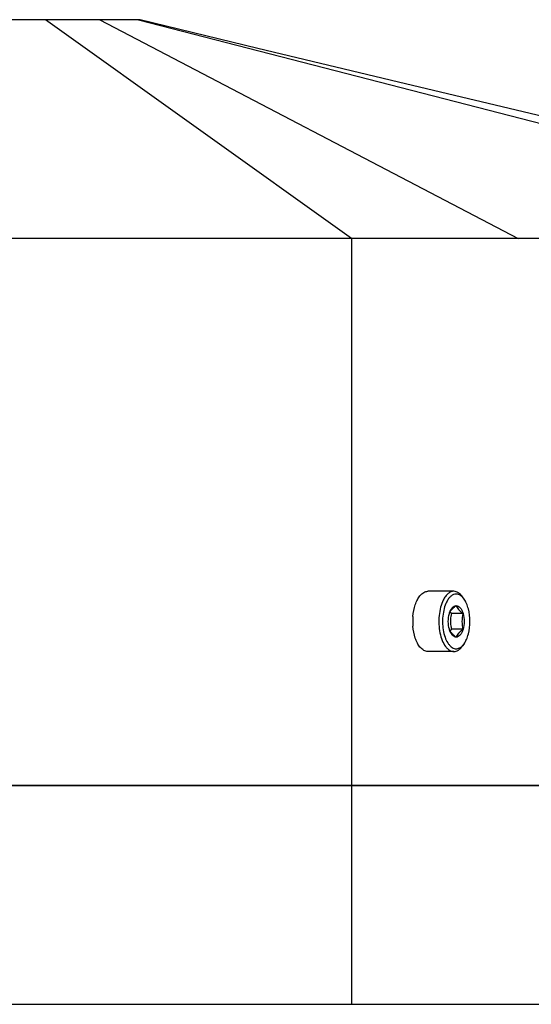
# Model space of a CAD drawing. Header units: millimetres. Extents: x -491 to 2059, y -393 to 795.
# Tile 311 of 323: x 1618 to 1636, y 175 to 211. Entities that reach past the tile are written whole.
import ezdxf

# ---------------------------------------------------------------- set-up
doc = ezdxf.new("R2010")
doc.units = ezdxf.units.MM
doc.header["$LTSCALE"] = 462.55
doc.layers.get('0').update_dxf_attribs({"linetype": 'CONTINUOUS'})
for name, color, linetype in [('_0219_COVER_TOP_PBL89', 7, 'CONTINUOUS'), ('_0302_DELTA_BOTTOM_COVER-3T_PBL186', 7, 'CONTINUOUS'), ('DR1SM11A1001_ABL95', 7, 'CONTINUOUS'), ('DR1SM11P1003_PBL96', 7, 'CONTINUOUS'), ('P9140503_BOLT_PBL155', 7, 'CONTINUOUS'), ('오른쪽_7_VBL87', 7, 'CONTINUOUS')]:
    doc.layers.add(name, color=color, linetype=linetype)

# ---------------------------------------------------------------- blocks, each defined once
blk = doc.blocks.new('_0219_COVER_TOP_PBL89', base_point=(2975.915, 1474.682))
at = {"layer": '_0219_COVER_TOP_PBL89', "color": 7}
for p, q in [((3107.245, 1509.682), (2887.429, 1509.682)), ((3191.333, 1489.682), (2760.497, 1489.683)), ((3190.566, 1439.682), (3074.2, 1439.682))]:
    blk.add_line(p, q, dxfattribs=at)
at = {"layer": '_0219_COVER_TOP_PBL89', "color": 2}
for p, q in [((3126.577, 1489.682), (3098.591, 1509.682)), ((3103.568, 1509.682), (3141.842, 1489.682)), ((3107.103, 1509.682), (3184.635, 1489.682)), ((3126.577, 1489.682), (3126.577, 1439.682))]:
    blk.add_line(p, q, dxfattribs=at)
at = {"layer": '_0219_COVER_TOP_PBL89', "color": 7}
blk.add_lwpolyline([(3191.333, 1489.682), (3175.589, 1493.4), (3159.822, 1497.126), (3144.88, 1500.663), (3130.898, 1503.984), (3118.019, 1507.063), (3107.243, 1509.682)], dxfattribs=at)
blk = doc.blocks.new('DR1SM11P1003_PBL96', base_point=(2988.396, 1059.509))
at = {"layer": 'DR1SM11P1003_PBL96', "color": 7}
blk.add_line((3078.396, 1419.682), (3248.203, 1419.682), dxfattribs=at)
blk = doc.blocks.new('DR1SM11A1001_ABL95', base_point=(2988.396, 1064.509))
at = {"layer": 'DR1SM11P1003_PBL96'}
blk.add_blockref('DR1SM11P1003_PBL96', (2988.396, 1059.509), dxfattribs=at)
blk = doc.blocks.new('P9140503_BOLT_PBL155', base_point=(3134.822, 1454.682))
at = {"layer": 'P9140503_BOLT_PBL155', "color": 7}
for p, q in [((3135.959, 1457.432), (3133.577, 1457.432)), ((3136.897, 1456.724), (3136.752, 1456.928)), ((3136.8, 1455.404), (3135.771, 1455.404)), ((3136.8, 1453.961), (3135.771, 1453.961)), ((3136.897, 1452.641), (3136.752, 1452.437)), ((3135.959, 1451.932), (3133.577, 1451.932))]:
    blk.add_line(p, q, dxfattribs=at)
blk.add_arc((3137.66, 1454.682), 5.458, 175.41707, 184.44516, dxfattribs=at)
for points, knots in [([(3132.856, 1457.024), (3132.953, 1457.143), (3133.119, 1457.3), (3133.382, 1457.414), (3133.513, 1457.432), (3133.577, 1457.432)], [0, 0, 0, 0, 0.540333, 0.776217, 1, 1, 1, 1]), ([(3135.959, 1457.432), (3135.867, 1457.432), (3135.674, 1457.392), (3135.411, 1457.224), (3135.174, 1456.962), (3134.928, 1456.547), (3134.719, 1455.958), (3134.59, 1455.209), (3134.571, 1454.418), (3134.664, 1453.648), (3134.861, 1452.962), (3135.112, 1452.482), (3135.358, 1452.197), (3135.548, 1452.047), (3135.75, 1451.954), (3135.891, 1451.932), (3135.959, 1451.932)], [0, 0, 0, 0, 0.041125, 0.086504, 0.138845, 0.199081, 0.303068, 0.419174, 0.540451, 0.659119, 0.767811, 0.860911, 0.900921, 0.936778, 0.969325, 1, 1, 1, 1]), ([(3136.175, 1457.182), (3136.092, 1457.182), (3135.917, 1457.146), (3135.677, 1456.993), (3135.462, 1456.755), (3135.238, 1456.378), (3135.048, 1455.842), (3134.931, 1455.161), (3134.913, 1454.442), (3134.998, 1453.742), (3135.178, 1453.119), (3135.406, 1452.682), (3135.629, 1452.423), (3135.802, 1452.287), (3135.985, 1452.202), (3136.113, 1452.182), (3136.175, 1452.182)], [0, 0, 0, 0, 0.041125, 0.086504, 0.138844, 0.199081, 0.303069, 0.419176, 0.540452, 0.65912, 0.767811, 0.860911, 0.900921, 0.936777, 0.969325, 1, 1, 1, 1]), ([(3136.752, 1456.928), (3136.698, 1457.005), (3136.584, 1457.143), (3136.387, 1457.307), (3136.177, 1457.409), (3136.03, 1457.432), (3135.959, 1457.432)], [0, 0, 0, 0, 0.289854, 0.548302, 0.781392, 1, 1, 1, 1]), ([(3136.74, 1456.913), (3136.66, 1456.994), (3136.489, 1457.128), (3136.274, 1457.182), (3136.175, 1457.182)], [0, 0, 0, 0, 0.532947, 1, 1, 1, 1]), ([(3132.219, 1455.118), (3132.249, 1455.488), (3132.345, 1456.021), (3132.602, 1456.65), (3132.766, 1456.913), (3132.856, 1457.024)], [0, 0, 0, 0, 0.547259, 0.78849, 1, 1, 1, 1]), ([(3136.897, 1456.724), (3136.884, 1456.741), (3136.836, 1456.807), (3136.782, 1456.87), (3136.74, 1456.913)], [0, 0, 0, 0, 0.260269, 1, 1, 1, 1]), ([(3136.897, 1452.641), (3136.985, 1452.765), (3137.139, 1453.055), (3137.363, 1453.733), (3137.468, 1454.682), (3137.363, 1455.632), (3137.139, 1456.31), (3136.985, 1456.599), (3136.897, 1456.724)], [0, 0, 0, 0, 0.106923, 0.228801, 0.500003, 0.771203, 0.893078, 1, 1, 1, 1]), ([(3135.55, 1453.961), (3135.483, 1454.194), (3135.424, 1454.682), (3135.483, 1455.171), (3135.55, 1455.404)], [0, 0, 0, 0, 0.5, 1, 1, 1, 1]), ([(3135.55, 1455.404), (3135.573, 1455.466), (3135.633, 1455.594), (3135.768, 1455.778), (3135.954, 1455.957), (3136.098, 1456.069), (3136.175, 1456.126)], [0, 0, 0, 0, 0.203613, 0.435944, 0.703425, 1, 1, 1, 1]), ([(3135.55, 1455.404), (3135.58, 1455.507), (3135.649, 1455.693), (3135.794, 1455.927), (3135.97, 1456.085), (3136.111, 1456.126), (3136.175, 1456.126)], [0, 0, 0, 0, 0.316037, 0.586256, 0.809344, 1, 1, 1, 1]), ([(3135.771, 1455.404), (3135.757, 1455.415), (3135.701, 1455.456), (3135.646, 1455.499), (3135.606, 1455.531)], [0, 0, 0, 0, 0.254779, 1, 1, 1, 1]), ([(3135.674, 1454.682), (3135.674, 1454.743), (3135.683, 1454.987), (3135.727, 1455.227), (3135.771, 1455.404)], [0, 0, 0, 0, 0.251076, 1, 1, 1, 1]), ([(3136.175, 1456.126), (3136.239, 1456.126), (3136.38, 1456.085), (3136.556, 1455.927), (3136.701, 1455.693), (3136.77, 1455.507), (3136.8, 1455.404)], [0, 0, 0, 0, 0.190656, 0.413744, 0.683963, 1, 1, 1, 1]), ([(3136.175, 1456.126), (3136.198, 1456.064), (3136.258, 1455.936), (3136.393, 1455.752), (3136.579, 1455.573), (3136.723, 1455.461), (3136.8, 1455.404)], [0, 0, 0, 0, 0.203613, 0.435944, 0.703425, 1, 1, 1, 1]), ([(3136.8, 1455.404), (3136.741, 1455.169), (3136.666, 1454.682), (3136.741, 1454.196), (3136.8, 1453.961)], [0, 0, 0, 0, 0.499997, 1, 1, 1, 1]), ([(3136.8, 1455.404), (3136.867, 1455.171), (3136.926, 1454.682), (3136.867, 1454.194), (3136.8, 1453.961)], [0, 0, 0, 0, 0.5, 1, 1, 1, 1]), ([(3135.771, 1453.961), (3135.756, 1454.019), (3135.702, 1454.256), (3135.674, 1454.5), (3135.674, 1454.682)], [0, 0, 0, 0, 0.2492, 1, 1, 1, 1]), ([(3132.857, 1452.34), (3132.766, 1452.452), (3132.601, 1452.716), (3132.343, 1453.35), (3132.247, 1453.887), (3132.218, 1454.259)], [0, 0, 0, 0, 0.211391, 0.452645, 1, 1, 1, 1]), ([(3136.175, 1453.239), (3136.098, 1453.296), (3135.954, 1453.408), (3135.768, 1453.587), (3135.633, 1453.771), (3135.573, 1453.899), (3135.55, 1453.961)], [0, 0, 0, 0, 0.296586, 0.564056, 0.796376, 1, 1, 1, 1]), ([(3136.175, 1453.239), (3136.111, 1453.239), (3135.97, 1453.28), (3135.794, 1453.437), (3135.649, 1453.671), (3135.58, 1453.858), (3135.55, 1453.961)], [0, 0, 0, 0, 0.190656, 0.413744, 0.683963, 1, 1, 1, 1]), ([(3135.606, 1453.833), (3135.619, 1453.844), (3135.673, 1453.888), (3135.729, 1453.93), (3135.771, 1453.961)], [0, 0, 0, 0, 0.244949, 1, 1, 1, 1]), ([(3136.8, 1453.961), (3136.723, 1453.904), (3136.579, 1453.792), (3136.393, 1453.613), (3136.258, 1453.429), (3136.198, 1453.301), (3136.175, 1453.239)], [0, 0, 0, 0, 0.296586, 0.564056, 0.796376, 1, 1, 1, 1]), ([(3136.8, 1453.961), (3136.77, 1453.858), (3136.701, 1453.671), (3136.556, 1453.437), (3136.38, 1453.28), (3136.239, 1453.239), (3136.175, 1453.239)], [0, 0, 0, 0, 0.316037, 0.586256, 0.809344, 1, 1, 1, 1]), ([(3136.74, 1452.452), (3136.754, 1452.466), (3136.81, 1452.526), (3136.861, 1452.59), (3136.897, 1452.641)], [0, 0, 0, 0, 0.240025, 1, 1, 1, 1]), ([(3133.577, 1451.932), (3133.513, 1451.932), (3133.382, 1451.951), (3133.119, 1452.064), (3132.953, 1452.221), (3132.857, 1452.34)], [0, 0, 0, 0, 0.223809, 0.459705, 1, 1, 1, 1]), ([(3135.959, 1451.932), (3136.03, 1451.932), (3136.177, 1451.956), (3136.387, 1452.058), (3136.584, 1452.221), (3136.698, 1452.36), (3136.752, 1452.437)], [0, 0, 0, 0, 0.218608, 0.451698, 0.710146, 1, 1, 1, 1]), ([(3136.175, 1452.182), (3136.274, 1452.182), (3136.489, 1452.237), (3136.66, 1452.371), (3136.74, 1452.452)], [0, 0, 0, 0, 0.467041, 1, 1, 1, 1])]:
    blk.add_open_spline(points, degree=3, knots=knots, dxfattribs=at)
blk = doc.blocks.new('_0302_DELTA_BOTTOM_COVER-3T_PBL186', base_point=(3119.769, 1380.682))
at = {"layer": '_0302_DELTA_BOTTOM_COVER-3T_PBL186', "color": 7}
blk.add_line((3080.003, 1439.682), (3190.566, 1439.682), dxfattribs=at)
at = {"layer": '_0302_DELTA_BOTTOM_COVER-3T_PBL186', "color": 2}
blk.add_line((3126.577, 1439.682), (3126.577, 1419.682), dxfattribs=at)
blk = doc.blocks.new('오른쪽_7_VBL87', base_point=(2988.396, 1104.509))
at = {"layer": '_0219_COVER_TOP_PBL89'}
blk.add_blockref('_0219_COVER_TOP_PBL89', (2975.915, 1474.682), dxfattribs=at)
at = {"layer": '_0302_DELTA_BOTTOM_COVER-3T_PBL186'}
blk.add_blockref('_0302_DELTA_BOTTOM_COVER-3T_PBL186', (3119.769, 1380.682), dxfattribs=at)
at = {"layer": 'DR1SM11A1001_ABL95'}
blk.add_blockref('DR1SM11A1001_ABL95', (2988.396, 1064.509), dxfattribs=at)
at = {"layer": 'P9140503_BOLT_PBL155'}
blk.add_blockref('P9140503_BOLT_PBL155', (3134.822, 1454.682), dxfattribs=at)
blk = doc.blocks.new('EEEEE')
at = {"layer": '오른쪽_7_VBL87'}
blk.add_blockref('오른쪽_7_VBL87', (2988.396, 1104.509), dxfattribs=at)

msp = doc.modelspace()

# ---------------------------------------------------------------- block references
at = {"xscale": 0.4, "yscale": 0.4, "zscale": 0.4}
msp.add_blockref('EEEEE', (379.168, -392.534), dxfattribs=at)

doc.saveas('drawing.dxf')
